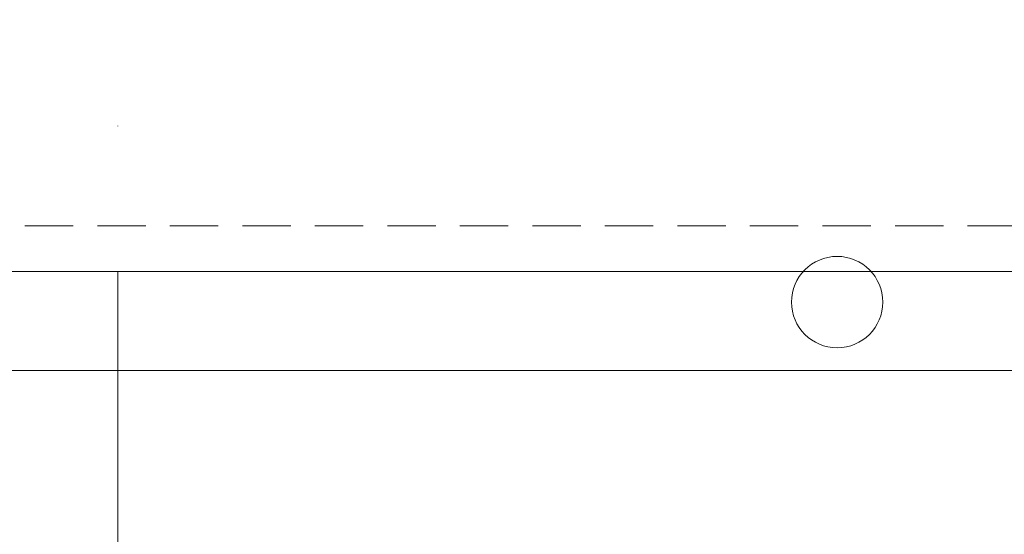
# Model space of a CAD drawing. Header units: millimetres. Extents: x -916886 to 3713765, y -2985421 to 1675785.
# Tile 608 of 656: x 414421 to 415715, y 148615 to 149291. Entities that reach past the tile are written whole.
import ezdxf

# ---------------------------------------------------------------- set-up
doc = ezdxf.new("R2010")
doc.units = ezdxf.units.MM
for name, pattern in [('CENTERX2', [101.6, 63.5, -12.7, 12.7, -12.7]), ('DASHDOT', [25.4, 12.7, -6.35, 0, -6.35]), ('DASHED', [19.05, 12.7, -6.35]), ('HIDDEN', [9.525, 6.35, -3.175])]:
    doc.linetypes.add(name, pattern=pattern)
doc.layers.get('Defpoints').update_dxf_attribs({"color": 8})
for name, color, linetype, lineweight in [('A99_N_kce-pod', 7, 'DASHED', 20), ('A99_N_koty-200', 5, 'Continuous', 5), ('A99_N_koty-200 @ 1', 5, 'Continuous', 5), ('A99_N_koty-200 @ 10', 5, 'Continuous', 5), ('A99_N_koty-200 @ 100', 5, 'Continuous', 5), ('A99_N_koty-200 @ 200', 5, 'Continuous', 5), ('A99_N_koty-200 @ 250 (1)', 5, 'Continuous', 5), ('A99_N_koty-200 @ 250 (2)', 5, 'Continuous', 5), ('A99_N_koty-200 @ 400', 5, 'Continuous', 5), ('A99_S_kce-pohl', 7, 'Continuous', 5), ('A99_S_osy', 1, 'CENTERX2', 5)]:
    doc.layers.add(name, color=color, linetype=linetype, lineweight=lineweight)
doc.styles.add('A99_kota', font='isocpeur.ttf', dxfattribs={"height": 2})
doc.dimstyles.new('A99_kota_200 new', dxfattribs={"dimscale": 200, "dimtxt": 2, "dimasz": 1.2, "dimexe": 0.5, "dimexo": 1.5, "dimgap": 0.5, "dimtad": 1, "dimdec": 0, "dimzin": 3, "dimdsep": 46, "dimtxsty": 'A99_kota', "dimblk": 'ARCHTICK', "dimcen": 2.5, "dimazin": 2, "dimtfac": 0.75, "dimtdec": 0, "dimtix": 1, "dimtmove": 2, "dimatfit": 0, "dimfxl": 0, "dimtolj": 1, "dimtzin": 0, "dimlwd": 5, "dimlwe": 5, "dimarcsym": 0})

# ---------------------------------------------------------------- blocks, each defined once
blk = doc.blocks.new('_ArchTick')
at = {"color": 0, "linetype": 'ByBlock', "const_width": 0.15}
blk.add_lwpolyline([(-0.5, -0.5), (0.5, 0.5)], dxfattribs=at)
blk = doc.blocks.new('*D3376')
at = {"layer": 'A99_N_koty-200', "color": 0, "linetype": 'Continuous', "lineweight": 5, "ltscale": 10, "transparency": 16777216}
for p, q in [((378280, 150200), (378280, 151100)), ((415495, 150200), (415495, 151100)), ((378280, 151000), (415495, 151000))]:
    blk.add_line(p, q, dxfattribs=at)
at = {"layer": 'Defpoints', "color": 0, "linetype": 'Continuous', "lineweight": 0, "ltscale": 10, "transparency": 16777216}
for p in [(415495, 151000), (378280, 148920), (415495, 148920)]:
    blk.add_point(p, dxfattribs=at)
at = {"layer": 'A99_N_koty-200', "color": 0, "linetype": 'Continuous', "lineweight": 5, "ltscale": 10, "transparency": 16777216, "xscale": 240, "yscale": 240, "zscale": 240, "rotation": 180}
blk.add_blockref('_ArchTick', (378280, 151000), dxfattribs=at)
at = {"layer": 'A99_N_koty-200', "color": 0, "linetype": 'Continuous', "lineweight": 5, "ltscale": 10, "transparency": 16777216, "xscale": 240, "yscale": 240, "zscale": 240}
blk.add_blockref('_ArchTick', (415495, 151000), dxfattribs=at)
at = {"layer": 'A99_N_koty-200', "color": 0, "linetype": 'Continuous', "ltscale": 10, "transparency": 16777216, "insert": (396887.5, 151300), "char_height": 400, "attachment_point": 5, "style": 'A99_kota'}
blk.add_mtext('\\A1;37215', dxfattribs=at)
blk = doc.blocks.new('*D3377')
at = {"layer": 'A99_N_koty-200', "color": 0, "linetype": 'Continuous', "lineweight": 5, "ltscale": 10, "transparency": 16777216}
for p, q in [((378280, 149995), (378280, 150445)), ((415495, 149995), (415495, 150445)), ((378280, 150395), (415495, 150395))]:
    blk.add_line(p, q, dxfattribs=at)
at = {"layer": 'Defpoints', "color": 0, "linetype": 'Continuous', "lineweight": 0, "ltscale": 10, "transparency": 16777216}
for p in [(415495, 150395), (378280, 148920), (415495, 148920)]:
    blk.add_point(p, dxfattribs=at)
at = {"layer": 'A99_N_koty-200', "color": 0, "linetype": 'Continuous', "lineweight": 5, "ltscale": 10, "transparency": 16777216, "xscale": 120, "yscale": 120, "zscale": 120, "rotation": 180}
blk.add_blockref('_ArchTick', (378280, 150395), dxfattribs=at)
at = {"layer": 'A99_N_koty-200', "color": 0, "linetype": 'Continuous', "lineweight": 5, "ltscale": 10, "transparency": 16777216, "xscale": 120, "yscale": 120, "zscale": 120}
blk.add_blockref('_ArchTick', (415495, 150395), dxfattribs=at)
at = {"layer": 'A99_N_koty-200', "color": 0, "linetype": 'Continuous', "ltscale": 10, "transparency": 16777216, "insert": (396887.5, 150545), "char_height": 200, "attachment_point": 5, "style": 'A99_kota'}
blk.add_mtext('\\A1;37215', dxfattribs=at)
blk = doc.blocks.new('*D3378')
at = {"layer": 'A99_N_koty-200', "color": 0, "linetype": 'Continuous', "lineweight": 5, "ltscale": 10, "transparency": 16777216}
for p, q in [((378280, 150391), (378280, 150395.5)), ((378280, 150395), (415495, 150395)), ((415495, 150391), (415495, 150395.5))]:
    blk.add_line(p, q, dxfattribs=at)
at = {"layer": 'Defpoints', "color": 0, "linetype": 'Continuous', "lineweight": 0, "ltscale": 10, "transparency": 16777216}
for p in [(415495, 150395), (378280, 148920), (415495, 148920)]:
    blk.add_point(p, dxfattribs=at)
at = {"layer": 'A99_N_koty-200', "color": 0, "linetype": 'Continuous', "lineweight": 5, "ltscale": 10, "transparency": 16777216, "xscale": 1.2, "yscale": 1.2, "zscale": 1.2, "rotation": 180}
blk.add_blockref('_ArchTick', (378280, 150395), dxfattribs=at)
at = {"layer": 'A99_N_koty-200', "color": 0, "linetype": 'Continuous', "lineweight": 5, "ltscale": 10, "transparency": 16777216, "xscale": 1.2, "yscale": 1.2, "zscale": 1.2}
blk.add_blockref('_ArchTick', (415495, 150395), dxfattribs=at)
at = {"layer": 'A99_N_koty-200', "color": 0, "linetype": 'Continuous', "ltscale": 10, "transparency": 16777216, "insert": (396887.5, 150396.5), "char_height": 2, "attachment_point": 5, "style": 'A99_kota'}
blk.add_mtext('\\A1;37215', dxfattribs=at)
blk = doc.blocks.new('*D3379')
at = {"layer": 'A99_N_koty-200', "color": 0, "linetype": 'Continuous', "lineweight": 5, "ltscale": 10, "transparency": 16777216}
for p, q in [((378280, 149520), (378280, 150595)), ((415495, 149520), (415495, 150595)), ((378280, 150395), (415495, 150395))]:
    blk.add_line(p, q, dxfattribs=at)
at = {"layer": 'Defpoints', "color": 0, "linetype": 'Continuous', "lineweight": 0, "ltscale": 10, "transparency": 16777216}
for p in [(415495, 150395), (378280, 148920), (415495, 148920)]:
    blk.add_point(p, dxfattribs=at)
at = {"layer": 'A99_N_koty-200', "color": 0, "linetype": 'Continuous', "lineweight": 5, "ltscale": 10, "transparency": 16777216, "xscale": 480, "yscale": 480, "zscale": 480, "rotation": 180}
blk.add_blockref('_ArchTick', (378280, 150395), dxfattribs=at)
at = {"layer": 'A99_N_koty-200', "color": 0, "linetype": 'Continuous', "lineweight": 5, "ltscale": 10, "transparency": 16777216, "xscale": 480, "yscale": 480, "zscale": 480}
blk.add_blockref('_ArchTick', (415495, 150395), dxfattribs=at)
at = {"layer": 'A99_N_koty-200', "color": 0, "linetype": 'Continuous', "ltscale": 10, "transparency": 16777216, "insert": (396887.5, 150995), "char_height": 800, "attachment_point": 5, "style": 'A99_kota'}
blk.add_mtext('\\A1;37215', dxfattribs=at)
blk = doc.blocks.new('*D3380')
at = {"layer": 'A99_N_koty-200', "color": 0, "linetype": 'Continuous', "lineweight": 5, "ltscale": 10, "transparency": 16777216}
for p, q in [((378280, 150355), (378280, 150400)), ((415495, 150355), (415495, 150400)), ((378280, 150395), (415495, 150395))]:
    blk.add_line(p, q, dxfattribs=at)
at = {"layer": 'Defpoints', "color": 0, "linetype": 'Continuous', "lineweight": 0, "ltscale": 10, "transparency": 16777216}
for p in [(415495, 150395), (378280, 148920), (415495, 148920)]:
    blk.add_point(p, dxfattribs=at)
at = {"layer": 'A99_N_koty-200', "color": 0, "linetype": 'Continuous', "lineweight": 5, "ltscale": 10, "transparency": 16777216, "xscale": 12, "yscale": 12, "zscale": 12, "rotation": 180}
blk.add_blockref('_ArchTick', (378280, 150395), dxfattribs=at)
at = {"layer": 'A99_N_koty-200', "color": 0, "linetype": 'Continuous', "lineweight": 5, "ltscale": 10, "transparency": 16777216, "xscale": 12, "yscale": 12, "zscale": 12}
blk.add_blockref('_ArchTick', (415495, 150395), dxfattribs=at)
at = {"layer": 'A99_N_koty-200', "color": 0, "linetype": 'Continuous', "ltscale": 10, "transparency": 16777216, "insert": (396887.5, 150410), "char_height": 20, "attachment_point": 5, "style": 'A99_kota'}
blk.add_mtext('\\A1;37215', dxfattribs=at)
blk = doc.blocks.new('*D3381')
at = {"layer": 'A99_N_koty-200', "color": 0, "linetype": 'Continuous', "lineweight": 5, "ltscale": 10, "transparency": 16777216}
for p, q in [((378280, 149395), (378280, 150520)), ((415495, 149395), (415495, 150520)), ((378280, 150395), (415495, 150395))]:
    blk.add_line(p, q, dxfattribs=at)
at = {"layer": 'Defpoints', "color": 0, "linetype": 'Continuous', "lineweight": 0, "ltscale": 10, "transparency": 16777216}
for p in [(415495, 150395), (378280, 148920), (415495, 148920)]:
    blk.add_point(p, dxfattribs=at)
at = {"layer": 'A99_N_koty-200', "color": 0, "linetype": 'Continuous', "lineweight": 5, "ltscale": 10, "transparency": 16777216, "xscale": 300, "yscale": 300, "zscale": 300, "rotation": 180}
blk.add_blockref('_ArchTick', (378280, 150395), dxfattribs=at)
at = {"layer": 'A99_N_koty-200', "color": 0, "linetype": 'Continuous', "lineweight": 5, "ltscale": 10, "transparency": 16777216, "xscale": 300, "yscale": 300, "zscale": 300}
blk.add_blockref('_ArchTick', (415495, 150395), dxfattribs=at)
at = {"layer": 'A99_N_koty-200', "color": 0, "linetype": 'Continuous', "ltscale": 10, "transparency": 16777216, "insert": (396887.5, 150770), "char_height": 500, "attachment_point": 5, "style": 'A99_kota'}
blk.add_mtext('\\A1;37215', dxfattribs=at)
blk = doc.blocks.new('*D3382')
at = {"layer": 'A99_N_koty-200', "color": 0, "linetype": 'Continuous', "lineweight": 5, "ltscale": 10, "transparency": 16777216}
for p, q in [((378280, 149395), (378280, 150520)), ((415495, 149395), (415495, 150520)), ((378280, 150395), (415495, 150395))]:
    blk.add_line(p, q, dxfattribs=at)
at = {"layer": 'Defpoints', "color": 0, "linetype": 'Continuous', "lineweight": 0, "ltscale": 10, "transparency": 16777216}
for p in [(415495, 150395), (378280, 148920), (415495, 148920)]:
    blk.add_point(p, dxfattribs=at)
at = {"layer": 'A99_N_koty-200', "color": 0, "linetype": 'Continuous', "lineweight": 5, "ltscale": 10, "transparency": 16777216, "xscale": 300, "yscale": 300, "zscale": 300, "rotation": 180}
blk.add_blockref('_ArchTick', (378280, 150395), dxfattribs=at)
at = {"layer": 'A99_N_koty-200', "color": 0, "linetype": 'Continuous', "lineweight": 5, "ltscale": 10, "transparency": 16777216, "xscale": 300, "yscale": 300, "zscale": 300}
blk.add_blockref('_ArchTick', (415495, 150395), dxfattribs=at)
at = {"layer": 'A99_N_koty-200', "color": 0, "linetype": 'Continuous', "ltscale": 10, "transparency": 16777216, "insert": (396887.5, 150770), "char_height": 500, "attachment_point": 5, "style": 'A99_kota'}
blk.add_mtext('\\A1;37215', dxfattribs=at)
blk = doc.blocks.new('*D3384')
at = {"layer": 'A99_N_koty-200', "color": 0, "linetype": 'Continuous', "lineweight": 5, "ltscale": 10, "transparency": 16777216}
for p, q in [((415495, 150195), (415495, 151095)), ((438635, 150195), (438635, 151095)), ((415495, 150995), (438635, 150995))]:
    blk.add_line(p, q, dxfattribs=at)
at = {"layer": 'Defpoints', "color": 0, "linetype": 'Continuous', "lineweight": 0, "ltscale": 10, "transparency": 16777216}
for p in [(438635, 150995), (415495, 148920), (438635, 148920)]:
    blk.add_point(p, dxfattribs=at)
at = {"layer": 'A99_N_koty-200', "color": 0, "linetype": 'Continuous', "lineweight": 5, "ltscale": 10, "transparency": 16777216, "xscale": 240, "yscale": 240, "zscale": 240, "rotation": 180}
blk.add_blockref('_ArchTick', (415495, 150995), dxfattribs=at)
at = {"layer": 'A99_N_koty-200', "color": 0, "linetype": 'Continuous', "lineweight": 5, "ltscale": 10, "transparency": 16777216, "xscale": 240, "yscale": 240, "zscale": 240}
blk.add_blockref('_ArchTick', (438635, 150995), dxfattribs=at)
at = {"layer": 'A99_N_koty-200', "color": 0, "linetype": 'Continuous', "ltscale": 10, "transparency": 16777216, "insert": (427065, 151295), "char_height": 400, "attachment_point": 5, "style": 'A99_kota'}
blk.add_mtext('\\A1;23140', dxfattribs=at)
blk = doc.blocks.new('*D3385')
at = {"layer": 'A99_N_koty-200', "color": 0, "linetype": 'Continuous', "lineweight": 5, "ltscale": 10, "transparency": 16777216}
for p, q in [((415495, 149995), (415495, 150445)), ((438635, 149995), (438635, 150445)), ((415495, 150395), (438635, 150395))]:
    blk.add_line(p, q, dxfattribs=at)
at = {"layer": 'Defpoints', "color": 0, "linetype": 'Continuous', "lineweight": 0, "ltscale": 10, "transparency": 16777216}
for p in [(438635, 150395), (415495, 148920), (438635, 148920)]:
    blk.add_point(p, dxfattribs=at)
at = {"layer": 'A99_N_koty-200', "color": 0, "linetype": 'Continuous', "lineweight": 5, "ltscale": 10, "transparency": 16777216, "xscale": 120, "yscale": 120, "zscale": 120, "rotation": 180}
blk.add_blockref('_ArchTick', (415495, 150395), dxfattribs=at)
at = {"layer": 'A99_N_koty-200', "color": 0, "linetype": 'Continuous', "lineweight": 5, "ltscale": 10, "transparency": 16777216, "xscale": 120, "yscale": 120, "zscale": 120}
blk.add_blockref('_ArchTick', (438635, 150395), dxfattribs=at)
at = {"layer": 'A99_N_koty-200', "color": 0, "linetype": 'Continuous', "ltscale": 10, "transparency": 16777216, "insert": (427065, 150545), "char_height": 200, "attachment_point": 5, "style": 'A99_kota'}
blk.add_mtext('\\A1;23140', dxfattribs=at)
blk = doc.blocks.new('*D3386')
at = {"layer": 'A99_N_koty-200', "color": 0, "linetype": 'Continuous', "lineweight": 5, "ltscale": 10, "transparency": 16777216}
for p, q in [((415495, 150391), (415495, 150395.5)), ((415495, 150395), (438635, 150395)), ((438635, 150391), (438635, 150395.5))]:
    blk.add_line(p, q, dxfattribs=at)
at = {"layer": 'Defpoints', "color": 0, "linetype": 'Continuous', "lineweight": 0, "ltscale": 10, "transparency": 16777216}
for p in [(438635, 150395), (415495, 148920), (438635, 148920)]:
    blk.add_point(p, dxfattribs=at)
at = {"layer": 'A99_N_koty-200', "color": 0, "linetype": 'Continuous', "lineweight": 5, "ltscale": 10, "transparency": 16777216, "xscale": 1.2, "yscale": 1.2, "zscale": 1.2, "rotation": 180}
blk.add_blockref('_ArchTick', (415495, 150395), dxfattribs=at)
at = {"layer": 'A99_N_koty-200', "color": 0, "linetype": 'Continuous', "lineweight": 5, "ltscale": 10, "transparency": 16777216, "xscale": 1.2, "yscale": 1.2, "zscale": 1.2}
blk.add_blockref('_ArchTick', (438635, 150395), dxfattribs=at)
at = {"layer": 'A99_N_koty-200', "color": 0, "linetype": 'Continuous', "ltscale": 10, "transparency": 16777216, "insert": (427065, 150396.5), "char_height": 2, "attachment_point": 5, "style": 'A99_kota'}
blk.add_mtext('\\A1;23140', dxfattribs=at)
blk = doc.blocks.new('*D3387')
at = {"layer": 'A99_N_koty-200', "color": 0, "linetype": 'Continuous', "lineweight": 5, "ltscale": 10, "transparency": 16777216}
for p, q in [((415495, 149520), (415495, 150595)), ((438635, 149520), (438635, 150595)), ((415495, 150395), (438635, 150395))]:
    blk.add_line(p, q, dxfattribs=at)
at = {"layer": 'Defpoints', "color": 0, "linetype": 'Continuous', "lineweight": 0, "ltscale": 10, "transparency": 16777216}
for p in [(438635, 150395), (415495, 148920), (438635, 148920)]:
    blk.add_point(p, dxfattribs=at)
at = {"layer": 'A99_N_koty-200', "color": 0, "linetype": 'Continuous', "lineweight": 5, "ltscale": 10, "transparency": 16777216, "xscale": 480, "yscale": 480, "zscale": 480, "rotation": 180}
blk.add_blockref('_ArchTick', (415495, 150395), dxfattribs=at)
at = {"layer": 'A99_N_koty-200', "color": 0, "linetype": 'Continuous', "lineweight": 5, "ltscale": 10, "transparency": 16777216, "xscale": 480, "yscale": 480, "zscale": 480}
blk.add_blockref('_ArchTick', (438635, 150395), dxfattribs=at)
at = {"layer": 'A99_N_koty-200', "color": 0, "linetype": 'Continuous', "ltscale": 10, "transparency": 16777216, "insert": (427065, 150995), "char_height": 800, "attachment_point": 5, "style": 'A99_kota'}
blk.add_mtext('\\A1;23140', dxfattribs=at)
blk = doc.blocks.new('*D3388')
at = {"layer": 'A99_N_koty-200', "color": 0, "linetype": 'Continuous', "lineweight": 5, "ltscale": 10, "transparency": 16777216}
for p, q in [((415495, 150355), (415495, 150400)), ((438635, 150355), (438635, 150400)), ((415495, 150395), (438635, 150395))]:
    blk.add_line(p, q, dxfattribs=at)
at = {"layer": 'Defpoints', "color": 0, "linetype": 'Continuous', "lineweight": 0, "ltscale": 10, "transparency": 16777216}
for p in [(438635, 150395), (415495, 148920), (438635, 148920)]:
    blk.add_point(p, dxfattribs=at)
at = {"layer": 'A99_N_koty-200', "color": 0, "linetype": 'Continuous', "lineweight": 5, "ltscale": 10, "transparency": 16777216, "xscale": 12, "yscale": 12, "zscale": 12, "rotation": 180}
blk.add_blockref('_ArchTick', (415495, 150395), dxfattribs=at)
at = {"layer": 'A99_N_koty-200', "color": 0, "linetype": 'Continuous', "lineweight": 5, "ltscale": 10, "transparency": 16777216, "xscale": 12, "yscale": 12, "zscale": 12}
blk.add_blockref('_ArchTick', (438635, 150395), dxfattribs=at)
at = {"layer": 'A99_N_koty-200', "color": 0, "linetype": 'Continuous', "ltscale": 10, "transparency": 16777216, "insert": (427065, 150410), "char_height": 20, "attachment_point": 5, "style": 'A99_kota'}
blk.add_mtext('\\A1;23140', dxfattribs=at)
blk = doc.blocks.new('*D3389')
at = {"layer": 'A99_N_koty-200', "color": 0, "linetype": 'Continuous', "lineweight": 5, "ltscale": 10, "transparency": 16777216}
for p, q in [((415495, 149395), (415495, 150520)), ((438635, 149395), (438635, 150520)), ((415495, 150395), (438635, 150395))]:
    blk.add_line(p, q, dxfattribs=at)
at = {"layer": 'Defpoints', "color": 0, "linetype": 'Continuous', "lineweight": 0, "ltscale": 10, "transparency": 16777216}
for p in [(438635, 150395), (415495, 148920), (438635, 148920)]:
    blk.add_point(p, dxfattribs=at)
at = {"layer": 'A99_N_koty-200', "color": 0, "linetype": 'Continuous', "lineweight": 5, "ltscale": 10, "transparency": 16777216, "xscale": 300, "yscale": 300, "zscale": 300, "rotation": 180}
blk.add_blockref('_ArchTick', (415495, 150395), dxfattribs=at)
at = {"layer": 'A99_N_koty-200', "color": 0, "linetype": 'Continuous', "lineweight": 5, "ltscale": 10, "transparency": 16777216, "xscale": 300, "yscale": 300, "zscale": 300}
blk.add_blockref('_ArchTick', (438635, 150395), dxfattribs=at)
at = {"layer": 'A99_N_koty-200', "color": 0, "linetype": 'Continuous', "ltscale": 10, "transparency": 16777216, "insert": (427065, 150770), "char_height": 500, "attachment_point": 5, "style": 'A99_kota'}
blk.add_mtext('\\A1;23140', dxfattribs=at)
blk = doc.blocks.new('*D3390')
at = {"layer": 'A99_N_koty-200', "color": 0, "linetype": 'Continuous', "lineweight": 5, "ltscale": 10, "transparency": 16777216}
for p, q in [((415495, 149395), (415495, 150520)), ((438635, 149395), (438635, 150520)), ((415495, 150395), (438635, 150395))]:
    blk.add_line(p, q, dxfattribs=at)
at = {"layer": 'Defpoints', "color": 0, "linetype": 'Continuous', "lineweight": 0, "ltscale": 10, "transparency": 16777216}
for p in [(438635, 150395), (415495, 148920), (438635, 148920)]:
    blk.add_point(p, dxfattribs=at)
at = {"layer": 'A99_N_koty-200', "color": 0, "linetype": 'Continuous', "lineweight": 5, "ltscale": 10, "transparency": 16777216, "xscale": 300, "yscale": 300, "zscale": 300, "rotation": 180}
blk.add_blockref('_ArchTick', (415495, 150395), dxfattribs=at)
at = {"layer": 'A99_N_koty-200', "color": 0, "linetype": 'Continuous', "lineweight": 5, "ltscale": 10, "transparency": 16777216, "xscale": 300, "yscale": 300, "zscale": 300}
blk.add_blockref('_ArchTick', (438635, 150395), dxfattribs=at)
at = {"layer": 'A99_N_koty-200', "color": 0, "linetype": 'Continuous', "ltscale": 10, "transparency": 16777216, "insert": (427065, 150770), "char_height": 500, "attachment_point": 5, "style": 'A99_kota'}
blk.add_mtext('\\A1;23140', dxfattribs=at)
blk = doc.blocks.new('*U4811')
at = {"layer": 'A99_N_koty-200 @ 1', "linetype": 'Continuous', "ltscale": 10}
dim = blk.add_linear_dim(base=(415495, 150395), p1=(378280, 148920), p2=(415495, 148920), dimstyle='A99_kota_200 new', override={"dimscale": 1, "dimtix": 1, "dimtofl": 1, "dimtmove": 2, "dimatfit": 3}, dxfattribs=at)
dim.commit()
dim.dimension.update_dxf_attribs({"geometry": '*D3378', "text_midpoint": (396887.5, 150396.5)})
at = {"layer": 'A99_N_koty-200 @ 10', "linetype": 'Continuous', "ltscale": 10}
dim = blk.add_linear_dim(base=(415495, 150395), p1=(378280, 148920), p2=(415495, 148920), dimstyle='A99_kota_200 new', override={"dimscale": 10, "dimtix": 1, "dimtofl": 1, "dimtmove": 2, "dimatfit": 3}, dxfattribs=at)
dim.commit()
dim.dimension.update_dxf_attribs({"geometry": '*D3380', "text_midpoint": (396887.5, 150410)})
at = {"layer": 'A99_N_koty-200 @ 100', "linetype": 'Continuous', "ltscale": 10}
dim = blk.add_linear_dim(base=(415495, 150395), p1=(378280, 148920), p2=(415495, 148920), dimstyle='A99_kota_200 new', override={"dimscale": 100, "dimtix": 1, "dimtofl": 1, "dimtmove": 2, "dimatfit": 3}, dxfattribs=at)
dim.commit()
dim.dimension.update_dxf_attribs({"geometry": '*D3377', "text_midpoint": (396887.5, 150545)})
at = {"layer": 'A99_N_koty-200 @ 200', "linetype": 'Continuous', "ltscale": 10}
dim = blk.add_linear_dim(base=(415495, 151000), p1=(378280, 148920), p2=(415495, 148920), dimstyle='A99_kota_200 new', override={"dimscale": 200, "dimtix": 1, "dimtofl": 1, "dimtmove": 2, "dimatfit": 3}, dxfattribs=at)
dim.commit()
dim.dimension.update_dxf_attribs({"geometry": '*D3376', "text_midpoint": (396887.5, 151300)})
at = {"layer": 'A99_N_koty-200 @ 250 (1)', "linetype": 'Continuous', "ltscale": 10}
dim = blk.add_linear_dim(base=(415495, 150395), p1=(378280, 148920), p2=(415495, 148920), dimstyle='A99_kota_200 new', override={"dimscale": 250, "dimtix": 1, "dimtofl": 1, "dimtmove": 2, "dimatfit": 3}, dxfattribs=at)
dim.commit()
dim.dimension.update_dxf_attribs({"geometry": '*D3382', "text_midpoint": (396887.5, 150770)})
at = {"layer": 'A99_N_koty-200 @ 250 (2)', "linetype": 'Continuous', "ltscale": 10}
dim = blk.add_linear_dim(base=(415495, 150395), p1=(378280, 148920), p2=(415495, 148920), dimstyle='A99_kota_200 new', override={"dimscale": 250, "dimtix": 1, "dimtofl": 1, "dimtmove": 2, "dimatfit": 3}, dxfattribs=at)
dim.commit()
dim.dimension.update_dxf_attribs({"geometry": '*D3381', "text_midpoint": (396887.5, 150770)})
at = {"layer": 'A99_N_koty-200 @ 400', "linetype": 'Continuous', "ltscale": 10}
dim = blk.add_linear_dim(base=(415495, 150395), p1=(378280, 148920), p2=(415495, 148920), dimstyle='A99_kota_200 new', override={"dimscale": 400, "dimtix": 1, "dimtofl": 1, "dimtmove": 2, "dimatfit": 3}, dxfattribs=at)
dim.commit()
dim.dimension.update_dxf_attribs({"geometry": '*D3379', "text_midpoint": (396887.5, 150995)})
blk = doc.blocks.new('*U4812')
at = {"layer": 'A99_N_koty-200 @ 1', "linetype": 'Continuous', "ltscale": 10}
dim = blk.add_linear_dim(base=(438635, 150395), p1=(415495, 148920), p2=(438635, 148920), dimstyle='A99_kota_200 new', override={"dimscale": 1, "dimtix": 1, "dimtofl": 1, "dimtmove": 2, "dimatfit": 3}, dxfattribs=at)
dim.commit()
dim.dimension.update_dxf_attribs({"geometry": '*D3386', "text_midpoint": (427065, 150396.5)})
at = {"layer": 'A99_N_koty-200 @ 10', "linetype": 'Continuous', "ltscale": 10}
dim = blk.add_linear_dim(base=(438635, 150395), p1=(415495, 148920), p2=(438635, 148920), dimstyle='A99_kota_200 new', override={"dimscale": 10, "dimtix": 1, "dimtofl": 1, "dimtmove": 2, "dimatfit": 3}, dxfattribs=at)
dim.commit()
dim.dimension.update_dxf_attribs({"geometry": '*D3388', "text_midpoint": (427065, 150410)})
at = {"layer": 'A99_N_koty-200 @ 100', "linetype": 'Continuous', "ltscale": 10}
dim = blk.add_linear_dim(base=(438635, 150395), p1=(415495, 148920), p2=(438635, 148920), dimstyle='A99_kota_200 new', override={"dimscale": 100, "dimtix": 1, "dimtofl": 1, "dimtmove": 2, "dimatfit": 3}, dxfattribs=at)
dim.commit()
dim.dimension.update_dxf_attribs({"geometry": '*D3385', "text_midpoint": (427065, 150545)})
at = {"layer": 'A99_N_koty-200 @ 200', "linetype": 'Continuous', "ltscale": 10}
dim = blk.add_linear_dim(base=(438635, 150995), p1=(415495, 148920), p2=(438635, 148920), dimstyle='A99_kota_200 new', override={"dimscale": 200, "dimtix": 1, "dimtofl": 1, "dimtmove": 2, "dimatfit": 3}, dxfattribs=at)
dim.commit()
dim.dimension.update_dxf_attribs({"geometry": '*D3384', "text_midpoint": (427065, 151295)})
at = {"layer": 'A99_N_koty-200 @ 250 (1)', "linetype": 'Continuous', "ltscale": 10}
dim = blk.add_linear_dim(base=(438635, 150395), p1=(415495, 148920), p2=(438635, 148920), dimstyle='A99_kota_200 new', override={"dimscale": 250, "dimtix": 1, "dimtofl": 1, "dimtmove": 2, "dimatfit": 3}, dxfattribs=at)
dim.commit()
dim.dimension.update_dxf_attribs({"geometry": '*D3390', "text_midpoint": (427065, 150770)})
at = {"layer": 'A99_N_koty-200 @ 250 (2)', "linetype": 'Continuous', "ltscale": 10}
dim = blk.add_linear_dim(base=(438635, 150395), p1=(415495, 148920), p2=(438635, 148920), dimstyle='A99_kota_200 new', override={"dimscale": 250, "dimtix": 1, "dimtofl": 1, "dimtmove": 2, "dimatfit": 3}, dxfattribs=at)
dim.commit()
dim.dimension.update_dxf_attribs({"geometry": '*D3389', "text_midpoint": (427065, 150770)})
at = {"layer": 'A99_N_koty-200 @ 400', "linetype": 'Continuous', "ltscale": 10}
dim = blk.add_linear_dim(base=(438635, 150395), p1=(415495, 148920), p2=(438635, 148920), dimstyle='A99_kota_200 new', override={"dimscale": 400, "dimtix": 1, "dimtofl": 1, "dimtmove": 2, "dimatfit": 3}, dxfattribs=at)
dim.commit()
dim.dimension.update_dxf_attribs({"geometry": '*D3387', "text_midpoint": (427065, 150995)})

msp = doc.modelspace()

# ---------------------------------------------------------------- linework, layer by layer
at = {"layer": 'A99_N_kce-pod', "linetype": 'HIDDEN', "lineweight": 5, "ltscale": 10}
msp.add_lwpolyline([(438875.5, 149020), (299400, 149020)], dxfattribs=at)
at = {"layer": 'A99_S_kce-pohl', "linetype": 'Continuous', "ltscale": 25}
msp.add_lwpolyline([(307330, 174440), (299400, 174440), (299400, 148960), (438875.5, 148960), (438875.5, 176350)], dxfattribs=at)
at = {"layer": 'A99_S_kce-pohl', "linetype": 'Continuous'}
msp.add_lwpolyline([(438875.5, 148830), (299400, 148830)], dxfattribs=at)
msp.add_circle((415495, 148920), 60, dxfattribs=at)
at = {"layer": 'A99_S_osy', "linetype": 'DASHDOT', "lineweight": 5, "ltscale": 30}
msp.add_lwpolyline([(414550, 264800), (414550, 146890)], dxfattribs=at)

# ---------------------------------------------------------------- block references
at = {"layer": 'A99_N_koty-200', "color": 4, "linetype": 'Continuous', "lineweight": 0}
for name in ['*U4811', '*U4812']:
    msp.add_blockref(name, (0, 0), dxfattribs=at)

doc.saveas('drawing.dxf')
